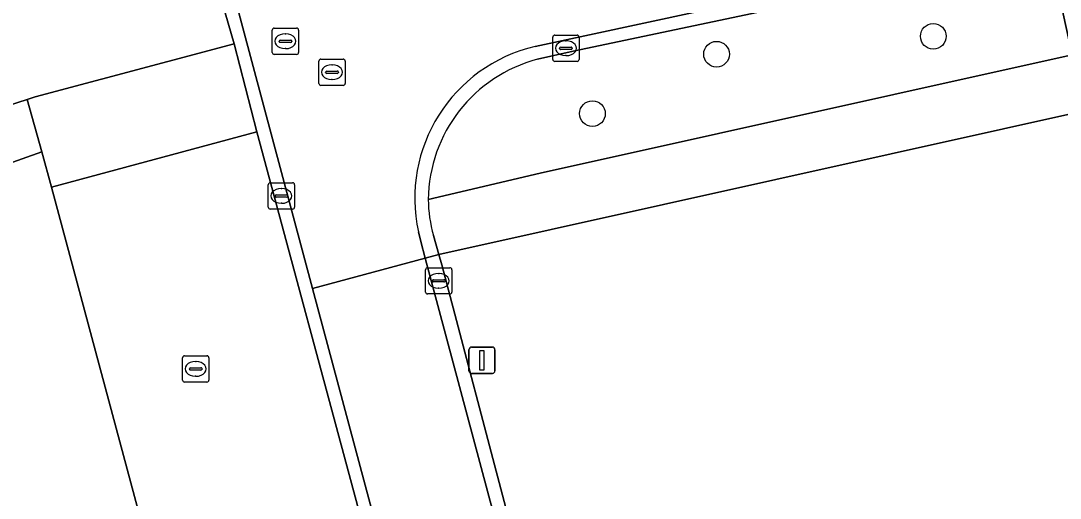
# Model space of a CAD drawing. Extents: x 162661 to 163484, y 380247 to 381230.
# Drawn here: x 162831.71 to 162871.27, y 380654 to 380672.19 of the extents above; entities that cross this region are included whole.
import ezdxf

# ---------------------------------------------------------------- set-up
doc = ezdxf.new("R2010")
doc.units = 0
for name, color, linetype in [('IMGEO_Boom', 7, 'Continuous'), ('IMGEO_Brandkraan', 7, 'Continuous'), ('IMGEO_Erf', 7, 'Continuous'), ('IMGEO_Groenvoorziening', 7, 'Continuous'), ('IMGEO_Kolk', 7, 'Continuous'), ('IMGEO_Lichtmast', 7, 'Continuous'), ('IMGEO_Parkeervlak_open', 7, 'Continuous'), ('IMGEO_Rijbaan_lokaal_gesloten', 7, 'Continuous'), ('IMGEO_Rijbaan_lokaal_open', 7, 'Continuous'), ('IMGEO_Rioolput', 7, 'Continuous'), ('IMGEO_Voetpad_open', 7, 'Continuous')]:
    doc.layers.add(name, color=color, linetype=linetype)

msp = doc.modelspace()

# ---------------------------------------------------------------- linework, layer by layer
at = {"layer": 'IMGEO_Boom'}
for centre in [(162866.438, 380671.593), (162858.192, 380670.913), (162853.467, 380668.65)]:
    msp.add_circle(centre, 0.489, dxfattribs=at)
at = {"layer": 'IMGEO_Brandkraan'}
for p, q in [((162837.944, 380659.427), (162838.796, 380659.427)), ((162837.869, 380658.501), (162837.869, 380659.353)), ((162838.357, 380659.207), (162838.382, 380659.207)), ((162838.87, 380659.353), (162838.87, 380658.501)), ((162838.128, 380658.921), (162838.128, 380658.933)), ((162838.566, 380658.884), (162838.168, 380658.884)), ((162838.171, 380658.97), (162838.569, 380658.97)), ((162838.38, 380658.647), (162838.355, 380658.647)), ((162838.612, 380658.933), (162838.612, 380658.921)), ((162838.796, 380658.427), (162837.944, 380658.427))]:
    msp.add_line(p, q, dxfattribs=at)
for points in [[(162837.944, 380659.427), (162838.796, 380659.427)], [(162837.869, 380658.501), (162837.869, 380659.353)], [(162838.87, 380659.353), (162838.87, 380658.501)], [(162838.796, 380658.427), (162837.944, 380658.427)]]:
    msp.add_lwpolyline(points, dxfattribs=at)
for centre, radius, start, end in [((162837.946, 380659.351), 0.0765, 91.552, 178.448), ((162837.946, 380659.351), 0.0765, 91.552, 178.448), ((162838.794, 380659.351), 0.0765, 1.552, 88.448), ((162838.794, 380659.351), 0.0765, 1.552, 88.448), ((162838.168, 380658.93), 0.0403, 85.8775, 175.7526), ((162838.165, 380658.92), 0.0366, 178.938, 274.7102), ((162838.569, 380658.927), 0.043, 264.8664, 352.4533), ((162838.573, 380658.932), 0.0386, 1.7309, 96.639), ((162837.946, 380658.503), 0.0765, 181.552, 268.448), ((162837.946, 380658.503), 0.0765, 181.552, 268.448), ((162838.794, 380658.503), 0.0765, 271.552, 358.448), ((162838.794, 380658.503), 0.0765, 271.552, 358.448)]:
    msp.add_arc(centre, radius, start, end, dxfattribs=at)
for centre, major_axis, ratio, start_param, end_param in [((162838.356, 380658.927), (-0.387, 0.002), 0.722429, 4.712389, 7.853982), ((162838.381, 380658.927), (-0.39, 0.002), 0.717154, 1.570796, 4.712389)]:
    msp.add_ellipse(centre, major_axis=major_axis, ratio=ratio, start_param=start_param, end_param=end_param, dxfattribs=at)
at = {"layer": 'IMGEO_Erf'}
msp.add_lwpolyline([(162911.971, 380677.623), (162847.622, 380663.278), (162847.73, 380662.896), (162852.737, 380643.9), (162858.095, 380624.087), (162859.007, 380620.625), (162859.045, 380620.483), (162859.381, 380619.222), (162860.296, 380619.466), (162860.543, 380619.532), (162867.129, 380621.29), (162916.208, 380630.849), (162920.91, 380631.719), (162921.784, 380629.038), (162927.784, 380630.57)], close=True, dxfattribs=at)
msp.add_lwpolyline([(162857.178, 380583.078), (162855.172, 380582.539), (162855.09, 380582.837), (162854.256, 380585.892), (162815.61, 380577.39), (162813.557, 380576.827), (162810.045, 380589.989), (162849.428, 380603.921), (162849.517, 380603.603), (162851.481, 380604.114), (162851.349, 380604.6), (162839.36, 380648.572), (162837.585, 380648.1), (162796.306, 380639.467), (162796.139, 380640.121), (162792.215, 380655.517), (162822.872, 380666.273), (162831.952, 380669.189), (162832.264, 380669.289), (162839.828, 380671.307), (162839.12, 380673.765), (162839.439, 380673.834), (162838.835, 380676.054)], dxfattribs=at)
at = {"layer": 'IMGEO_Groenvoorziening'}
for points in [[(162847.218, 380665.377), (162851.48, 380666.377), (162871.726, 380670.884), (162870.838, 380674.946)], [(162870.838, 380674.946), (162860.987, 380672.771), (162852.729, 380671.025), (162851.383, 380670.721)]]:
    msp.add_lwpolyline(points, dxfattribs=at)
msp.add_lwpolyline([(162832.516, 380667.2), (162794.799, 380653.758), (162797.648, 380642.607), (162797.84, 380641.854), (162837.058, 380650.174), (162836.74, 380651.464), (162832.884, 380665.845)], close=True, dxfattribs=at)
msp.add_arc((162852.8, 380665.321), 5.582, 104.7065, 179.4293, dxfattribs=at)
at = {"layer": 'IMGEO_Kolk'}
for p, q in [((162851.959, 380670.713), (162851.959, 380671.565)), ((162852.034, 380671.639), (162852.886, 380671.639)), ((162852.447, 380671.419), (162852.472, 380671.419)), ((162852.96, 380671.565), (162852.96, 380670.713)), ((162852.218, 380671.133), (162852.218, 380671.145)), ((162852.656, 380671.096), (162852.258, 380671.096)), ((162852.261, 380671.182), (162852.659, 380671.182)), ((162852.47, 380670.859), (162852.445, 380670.859)), ((162852.702, 380671.145), (162852.702, 380671.133)), ((162852.886, 380670.639), (162852.034, 380670.639)), ((162841.131, 380665.089), (162841.131, 380665.941)), ((162841.206, 380666.015), (162842.058, 380666.015)), ((162841.619, 380665.795), (162841.644, 380665.795)), ((162842.132, 380665.941), (162842.132, 380665.089)), ((162841.39, 380665.509), (162841.39, 380665.521)), ((162841.828, 380665.472), (162841.43, 380665.472)), ((162841.433, 380665.558), (162841.831, 380665.558)), ((162841.874, 380665.521), (162841.874, 380665.509)), ((162842.058, 380665.015), (162841.206, 380665.015)), ((162841.642, 380665.235), (162841.617, 380665.235)), ((162847.116, 380661.854), (162847.116, 380662.706)), ((162847.191, 380662.78), (162848.043, 380662.78)), ((162847.604, 380662.56), (162847.629, 380662.56)), ((162848.117, 380662.706), (162848.117, 380661.854)), ((162847.375, 380662.274), (162847.375, 380662.286)), ((162847.813, 380662.237), (162847.415, 380662.237)), ((162847.418, 380662.323), (162847.816, 380662.323)), ((162847.859, 380662.286), (162847.859, 380662.274)), ((162848.043, 380661.78), (162847.191, 380661.78)), ((162847.627, 380662), (162847.602, 380662))]:
    msp.add_line(p, q, dxfattribs=at)
for points in [[(162851.959, 380670.713), (162851.959, 380671.565)], [(162852.034, 380671.639), (162852.886, 380671.639)], [(162852.96, 380671.565), (162852.96, 380670.713)], [(162852.886, 380670.639), (162852.034, 380670.639)], [(162841.131, 380665.089), (162841.131, 380665.941)], [(162841.206, 380666.015), (162842.058, 380666.015)], [(162842.132, 380665.941), (162842.132, 380665.089)], [(162842.058, 380665.015), (162841.206, 380665.015)], [(162847.116, 380661.854), (162847.116, 380662.706)], [(162847.191, 380662.78), (162848.043, 380662.78)], [(162848.117, 380662.706), (162848.117, 380661.854)], [(162848.043, 380661.78), (162847.191, 380661.78)]]:
    msp.add_lwpolyline(points, dxfattribs=at)
for centre, radius, start, end in [((162852.036, 380671.563), 0.0765, 91.552, 178.448), ((162852.036, 380671.563), 0.0765, 91.552, 178.448), ((162852.884, 380671.563), 0.0765, 1.552, 88.448), ((162852.884, 380671.563), 0.0765, 1.552, 88.448), ((162852.258, 380671.142), 0.0403, 85.8775, 175.7526), ((162852.255, 380671.132), 0.0366, 178.938, 274.7102), ((162852.659, 380671.139), 0.043, 264.8664, 352.4533), ((162852.663, 380671.144), 0.0386, 1.7309, 96.639), ((162852.036, 380670.715), 0.0765, 181.552, 268.448), ((162852.036, 380670.715), 0.0765, 181.552, 268.448), ((162852.884, 380670.715), 0.0765, 271.552, 358.448), ((162852.884, 380670.715), 0.0765, 271.552, 358.448), ((162841.208, 380665.939), 0.0765, 91.552, 178.448), ((162841.208, 380665.939), 0.0765, 91.552, 178.448), ((162842.056, 380665.939), 0.0765, 1.552, 88.448), ((162842.056, 380665.939), 0.0765, 1.552, 88.448), ((162841.43, 380665.518), 0.0403, 85.8775, 175.7526), ((162841.427, 380665.508), 0.0366, 178.938, 274.7102), ((162841.831, 380665.515), 0.043, 264.8664, 352.4533), ((162841.835, 380665.52), 0.0386, 1.7309, 96.639), ((162841.208, 380665.091), 0.0765, 181.552, 268.448), ((162841.208, 380665.091), 0.0765, 181.552, 268.448), ((162842.056, 380665.091), 0.0765, 271.552, 358.448), ((162842.056, 380665.091), 0.0765, 271.552, 358.448), ((162847.193, 380662.704), 0.0765, 91.552, 178.448), ((162847.193, 380662.704), 0.0765, 91.552, 178.448), ((162848.041, 380662.704), 0.0765, 1.552, 88.448), ((162848.041, 380662.704), 0.0765, 1.552, 88.448), ((162847.415, 380662.283), 0.0403, 85.8775, 175.7526), ((162847.412, 380662.273), 0.0366, 178.938, 274.7102), ((162847.816, 380662.28), 0.043, 264.8664, 352.4533), ((162847.82, 380662.285), 0.0386, 1.7309, 96.639), ((162847.193, 380661.856), 0.0765, 181.552, 268.448), ((162847.193, 380661.856), 0.0765, 181.552, 268.448), ((162848.041, 380661.856), 0.0765, 271.552, 358.448), ((162848.041, 380661.856), 0.0765, 271.552, 358.448)]:
    msp.add_arc(centre, radius, start, end, dxfattribs=at)
for centre, major_axis, ratio, start_param, end_param in [((162852.446, 380671.139), (-0.387, 0.002), 0.722429, 4.712389, 7.853982), ((162852.471, 380671.139), (-0.39, 0.002), 0.717154, 1.570796, 4.712389), ((162841.618, 380665.515), (-0.387, 0.002), 0.722429, 4.712389, 7.853982), ((162841.643, 380665.515), (-0.39, 0.002), 0.717154, 1.570796, 4.712389), ((162847.603, 380662.28), (-0.387, 0.002), 0.722429, 4.712389, 7.853982), ((162847.628, 380662.28), (-0.39, 0.002), 0.717154, 1.570796, 4.712389)]:
    msp.add_ellipse(centre, major_axis=major_axis, ratio=ratio, start_param=start_param, end_param=end_param, dxfattribs=at)
at = {"layer": 'IMGEO_Lichtmast'}
for p, q in [((162848.768, 380658.857), (162848.768, 380659.657)), ((162848.768, 380659.657), (162848.768, 380658.857)), ((162848.868, 380659.757), (162849.658, 380659.757)), ((162849.658, 380659.757), (162848.868, 380659.757)), ((162849.758, 380659.657), (162849.758, 380658.857)), ((162849.758, 380658.857), (162849.758, 380659.657)), ((162849.658, 380658.757), (162848.868, 380658.757)), ((162848.868, 380658.757), (162849.658, 380658.757))]:
    msp.add_line(p, q, dxfattribs=at)
msp.add_lwpolyline([(162849.188, 380659.632), (162849.338, 380659.632), (162849.338, 380658.882), (162849.188, 380658.882), (162849.188, 380659.632)], dxfattribs=at)
for centre, start, end in [((162848.868, 380659.657), 90, 180), ((162848.868, 380659.657), 90, 180), ((162849.658, 380659.657), 0, 90), ((162849.658, 380659.657), 360, 90), ((162848.868, 380658.857), 180, 270), ((162848.868, 380658.857), 180, 270), ((162849.658, 380658.857), 270, 0), ((162849.658, 380658.857), 270, 0)]:
    msp.add_arc(centre, 0.1, start, end, dxfattribs=at)
at = {"layer": 'IMGEO_Parkeervlak_open'}
msp.add_lwpolyline([(162843.663, 380653.338), (162844.57, 380653.583), (162840.696, 380667.951), (162832.884, 380665.845), (162836.74, 380651.464)], close=True, dxfattribs=at)
at = {"layer": 'IMGEO_Rijbaan_lokaal_gesloten'}
for points in [[(162851.285, 380671.207), (162859.557, 380673), (162925.501, 380687.349), (162942.533, 380690.973), (162944.307, 380691.233)], [(162868.65, 380679.735), (162856.825, 380677.093), (162844.261, 380674.37), (162839.769, 380673.396), (162842.816, 380661.994), (162847.107, 380663.14), (162846.935, 380663.784), (162846.843, 380664.148)], [(162889.085, 380501.285), (162890.125, 380503.167), (162886.907, 380515.067), (162864.293, 380598.811), (162858.479, 380620.583), (162847.107, 380663.14), (162842.816, 380661.994), (162845.2, 380653.071), (162853.834, 380620.756), (162875.558, 380540.207), (162882.977, 380512.698), (162884.78, 380511.647)]]:
    msp.add_lwpolyline(points, dxfattribs=at)
msp.add_arc((162852.649, 380665.421), 5.944, 103.2676, 192.3707, dxfattribs=at)
at = {"layer": 'IMGEO_Rijbaan_lokaal_open'}
for points in [[(162944.307, 380691.233), (162942.533, 380690.973), (162925.501, 380687.349), (162859.557, 380673), (162851.285, 380671.207)], [(162851.383, 380670.721), (162852.729, 380671.025), (162860.987, 380672.771), (162870.838, 380674.946), (162871.295, 380675.047), (162871.701, 380675.135), (162887.295, 380678.509), (162890.879, 380679.286), (162901.838, 380681.659)], [(162856.396, 380677.507), (162849.857, 380676.09), (162848.646, 380675.828), (162844.139, 380674.852), (162839.439, 380673.834), (162839.12, 380673.765), (162839.828, 380671.307), (162840.696, 380667.951), (162844.57, 380653.583), (162845.436, 380650.19), (162846.559, 380645.717), (162849.741, 380633.782), (162853.306, 380620.608)], [(162853.834, 380620.756), (162845.2, 380653.071), (162842.816, 380661.994), (162839.769, 380673.396), (162844.261, 380674.37), (162856.825, 380677.093)], [(162846.843, 380664.148), (162846.935, 380663.784), (162847.107, 380663.14), (162847.622, 380663.278), (162847.413, 380664.009)], [(162847.73, 380662.896), (162847.622, 380663.278), (162847.107, 380663.14), (162858.479, 380620.583), (162864.293, 380598.811), (162886.907, 380515.067), (162890.125, 380503.167)], [(162890.292, 380504.561), (162887.4, 380515.173), (162881.586, 380536.716), (162880.645, 380540.205), (162877.424, 380552.141), (162876.524, 380555.474), (162876.183, 380556.737), (162864.386, 380600.474), (162863.498, 380603.804), (162860.275, 380615.873), (162859.381, 380619.222), (162859.045, 380620.483), (162859.007, 380620.625), (162858.095, 380624.087), (162852.737, 380643.9), (162847.73, 380662.896)]]:
    msp.add_lwpolyline(points, dxfattribs=at)
for centre, radius, start, end in [((162852.649, 380665.421), 5.944, 103.2676, 192.3707), ((162852.8, 380665.321), 5.582, 104.7065, 179.4293), ((162852.556, 380665.44), 5.338, 180.6758, 195.5492)]:
    msp.add_arc(centre, radius, start, end, dxfattribs=at)
at = {"layer": 'IMGEO_Rioolput'}
for p, q in [((162841.284, 380670.98), (162841.284, 380671.832)), ((162841.359, 380671.906), (162842.211, 380671.906)), ((162841.772, 380671.686), (162841.797, 380671.686)), ((162842.285, 380671.832), (162842.285, 380670.98)), ((162841.543, 380671.4), (162841.543, 380671.412)), ((162841.981, 380671.363), (162841.583, 380671.363)), ((162841.586, 380671.449), (162841.984, 380671.449)), ((162842.027, 380671.412), (162842.027, 380671.4)), ((162842.211, 380670.906), (162841.359, 380670.906)), ((162841.795, 380671.126), (162841.77, 380671.126)), ((162843.056, 380669.8), (162843.056, 380670.652)), ((162843.131, 380670.726), (162843.983, 380670.726)), ((162843.544, 380670.506), (162843.569, 380670.506)), ((162844.057, 380670.652), (162844.057, 380669.8)), ((162843.315, 380670.22), (162843.315, 380670.232)), ((162843.753, 380670.183), (162843.355, 380670.183)), ((162843.358, 380670.269), (162843.756, 380670.269)), ((162843.799, 380670.232), (162843.799, 380670.22)), ((162843.983, 380669.726), (162843.131, 380669.726)), ((162843.567, 380669.946), (162843.542, 380669.946))]:
    msp.add_line(p, q, dxfattribs=at)
for points in [[(162841.284, 380670.98), (162841.284, 380671.832)], [(162841.359, 380671.906), (162842.211, 380671.906)], [(162842.285, 380671.832), (162842.285, 380670.98)], [(162842.211, 380670.906), (162841.359, 380670.906)], [(162843.056, 380669.8), (162843.056, 380670.652)], [(162843.131, 380670.726), (162843.983, 380670.726)], [(162844.057, 380670.652), (162844.057, 380669.8)], [(162843.983, 380669.726), (162843.131, 380669.726)]]:
    msp.add_lwpolyline(points, dxfattribs=at)
for centre, radius, start, end in [((162841.361, 380671.83), 0.0765, 91.552, 178.448), ((162841.361, 380671.83), 0.0765, 91.552, 178.448), ((162842.209, 380671.83), 0.0765, 1.552, 88.448), ((162842.209, 380671.83), 0.0765, 1.552, 88.448), ((162841.583, 380671.409), 0.0403, 85.8775, 175.7526), ((162841.58, 380671.399), 0.0366, 178.938, 274.7102), ((162841.984, 380671.406), 0.043, 264.8664, 352.4533), ((162841.988, 380671.411), 0.0386, 1.7309, 96.639), ((162841.361, 380670.982), 0.0765, 181.552, 268.448), ((162841.361, 380670.982), 0.0765, 181.552, 268.448), ((162842.209, 380670.982), 0.0765, 271.552, 358.448), ((162842.209, 380670.982), 0.0765, 271.552, 358.448), ((162843.133, 380670.65), 0.0765, 91.552, 178.448), ((162843.133, 380670.65), 0.0765, 91.552, 178.448), ((162843.981, 380670.65), 0.0765, 1.552, 88.448), ((162843.981, 380670.65), 0.0765, 1.552, 88.448), ((162843.355, 380670.229), 0.0403, 85.8775, 175.7526), ((162843.352, 380670.219), 0.0366, 178.938, 274.7102), ((162843.756, 380670.226), 0.043, 264.8664, 352.4533), ((162843.76, 380670.231), 0.0386, 1.7309, 96.639), ((162843.133, 380669.802), 0.0765, 181.552, 268.448), ((162843.133, 380669.802), 0.0765, 181.552, 268.448), ((162843.981, 380669.802), 0.0765, 271.552, 358.448), ((162843.981, 380669.802), 0.0765, 271.552, 358.448)]:
    msp.add_arc(centre, radius, start, end, dxfattribs=at)
for centre, major_axis, ratio, start_param, end_param in [((162841.771, 380671.406), (-0.387, 0.002), 0.722429, 4.712389, 7.853982), ((162841.796, 380671.406), (-0.39, 0.002), 0.717154, 1.570796, 4.712389), ((162843.543, 380670.226), (-0.387, 0.002), 0.722429, 4.712389, 7.853982), ((162843.568, 380670.226), (-0.39, 0.002), 0.717154, 1.570796, 4.712389)]:
    msp.add_ellipse(centre, major_axis=major_axis, ratio=ratio, start_param=start_param, end_param=end_param, dxfattribs=at)
at = {"layer": 'IMGEO_Voetpad_open'}
for points in [[(162949.932, 380687.892), (162913.018, 380680.024), (162911.748, 380683.847), (162910.047, 380683.49), (162911.318, 380679.68), (162907.156, 380678.774), (162904.85, 380678.273), (162891.719, 380675.415), (162890.879, 380679.286), (162887.295, 380678.509), (162888.318, 380677.574), (162889.039, 380674.755), (162872.59, 380671.1), (162871.701, 380675.135), (162871.295, 380675.047), (162870.838, 380674.946), (162871.726, 380670.884), (162851.48, 380666.377), (162847.218, 380665.377)], [(162847.413, 380664.009), (162847.622, 380663.278), (162911.971, 380677.623)]]:
    msp.add_lwpolyline(points, dxfattribs=at)
for points in [[(162839.828, 380671.307), (162832.264, 380669.289), (162831.952, 380669.189), (162832.516, 380667.2), (162832.884, 380665.845), (162840.696, 380667.951)], [(162794.799, 380653.758), (162832.516, 380667.2), (162831.952, 380669.189), (162822.872, 380666.273), (162792.215, 380655.517), (162796.139, 380640.121), (162796.306, 380639.467), (162837.585, 380648.1), (162837.058, 380650.174), (162797.84, 380641.854), (162797.648, 380642.607)]]:
    msp.add_lwpolyline(points, close=True, dxfattribs=at)
msp.add_arc((162852.556, 380665.44), 5.338, 180.6758, 195.5492, dxfattribs=at)

doc.saveas('drawing.dxf')
